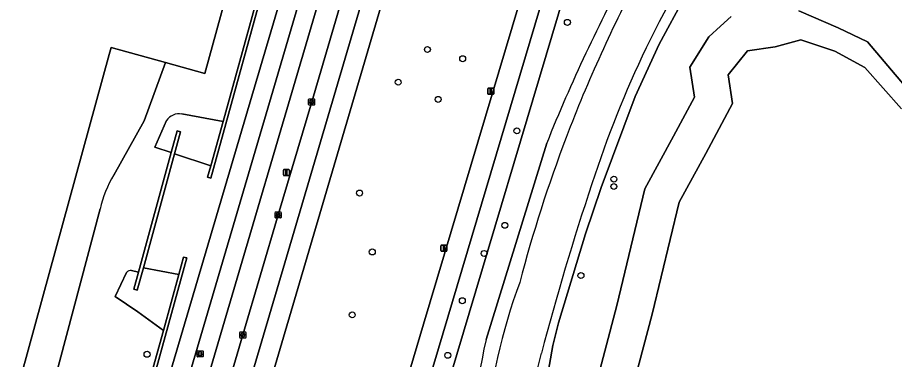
# Model space of a CAD drawing. Extents: x 159817 to 160765, y 380688 to 381638.
# Drawn here: x 160433.1 to 160577.6, y 381053.9 to 381110.3 of the extents above; entities that cross this region are included whole.
import ezdxf

# ---------------------------------------------------------------- set-up
doc = ezdxf.new("R2010")
doc.units = 0
for name, color, linetype in [('IMGEO_Berm_groen', 7, 'Continuous'), ('IMGEO_Boom', 7, 'Continuous'), ('IMGEO_Fietspad_gesloten', 7, 'Continuous'), ('IMGEO_Grasland_overig', 7, 'Continuous'), ('IMGEO_Groenvoorziening', 7, 'Continuous'), ('IMGEO_Kolk', 7, 'Continuous'), ('IMGEO_Lichtmast', 7, 'Continuous'), ('IMGEO_Loofbos', 7, 'Continuous'), ('IMGEO_Meer_plas_ven_vijver', 7, 'Continuous'), ('IMGEO_Muur', 7, 'Continuous'), ('IMGEO_Oever', 7, 'Continuous'), ('IMGEO_Pand', 7, 'Continuous'), ('IMGEO_Rijbaan_regionaal_gesloten', 7, 'Continuous'), ('IMGEO_Rioolput', 7, 'Continuous'), ('IMGEO_Voetpad_open', 7, 'Continuous'), ('IMGEO_Waterloop', 7, 'Continuous')]:
    doc.layers.add(name, color=color, linetype=linetype)

msp = doc.modelspace()

# ---------------------------------------------------------------- linework, layer by layer
at = {"layer": 'IMGEO_Berm_groen'}
for points in [[(160576.95, 381397.45), (160574.33, 381388.55), (160568.26, 381367.92), (160566.51, 381361.89), (160564.75, 381355.91), (160562.99, 381349.92), (160557.92, 381332.65), (160541.07, 381275.04), (160533.68, 381250), (160502.12, 381143.16), (160500, 381135.99), (160469.54, 381032.59)], [(160550.22, 381342.33), (160536.9, 381297.22), (160530.94, 381276.33), (160523.14, 381250), (160504.36, 381186.56), (160500, 381171.79), (160492.42, 381146.08), (160490.17, 381138.45), (160457.59, 381027.73), (160455.79, 381022.1)], [(160466.42, 380944.27), (160482.46, 381000), (160482.96, 381001.73), (160488.36, 381020.48), (160496.09, 381046.62), (160500, 381059.74), (160519.13, 381124.03), (160522.93, 381137.27), (160526.52, 381149.82), (160534.01, 381175.58), (160543.3, 381206.87), (160541.76, 381207.39), (160542.26, 381208.87), (160543.75, 381208.37), (160549.33, 381227.39)], [(160460.83, 381026.16), (160464.67, 381039.22), (160470.2, 381057.95), (160476, 381077.74), (160481.54, 381096.38), (160487.6, 381117.03), (160493.7, 381137.7)]]:
    msp.add_lwpolyline(points, dxfattribs=at)
at = {"layer": 'IMGEO_Boom'}
for centre in [(160523.69, 381109.48), (160500.62, 381105.01), (160506.43, 381103.49), (160495.8, 381099.62), (160502.39, 381096.79), (160515.37, 381091.6), (160531.36, 381083.64), (160531.35, 381082.43), (160489.43, 381081.35), (160513.38, 381076.03), (160491.53, 381071.64), (160509.97, 381071.4), (160525.93, 381067.75), (160506.37, 381063.6), (160488.22, 381061.27), (160454.4, 381054.77), (160503.97, 381054.6)]:
    msp.add_circle(centre, 0.489, dxfattribs=at)
at = {"layer": 'IMGEO_Fietspad_gesloten'}
for points in [[(160490.17, 381138.45), (160492.42, 381146.08), (160489.51, 381146.96), (160487.57, 381140.4), (160453.86, 381025.91)], [(160455.79, 381022.1), (160457.59, 381027.73), (160490.17, 381138.45)], [(160499.44, 381045.55), (160500, 381047.44), (160523.11, 381125.1), (160526.3, 381136.32), (160522.93, 381137.27), (160519.13, 381124.03), (160500, 381059.74), (160496.09, 381046.62), (160488.36, 381020.48), (160482.96, 381001.73), (160482.46, 381000), (160466.42, 380944.27)]]:
    msp.add_lwpolyline(points, dxfattribs=at)
at = {"layer": 'IMGEO_Grasland_overig'}
for points in [[(160460.12, 381094.38), (160466.96, 381093.13), (160474.91, 381122.03), (160470.07, 381123.38), (160469.23, 381120.49), (160463.93, 381101.07), (160457.42, 381102.87), (160453.95, 381093.28), (160448.9, 381084.32)], [(160475.42, 381121.89), (160464.9, 381083.79), (160464.39, 381083.94), (160464.93, 381085.83), (160458.94, 381087.8), (160453.8, 381069.04), (160459.64, 381067.9), (160460.43, 381070.79), (160460.95, 381070.66), (160452.33, 381039.35), (160451.83, 381039.49), (160452.78, 381042.97), (160444.57, 381045.36), (160438.83, 381024.46), (160442.23, 381023.56), (160442.54, 381024.67), (160443.07, 381024.54), (160437.56, 381004.23), (160437.05, 381004.38), (160440.29, 381016.35), (160439.67, 381017.51), (160434.05, 381021.33)], [(160448.57, 381019.65), (160449.9, 381023.63), (160478.64, 381120.99)], [(160543.04, 381113.76), (160538.84, 381105.9), (160534.89, 381097.28), (160529.28, 381082.26), (160526.68, 381074.61), (160522.22, 381059.95), (160521.29, 381056.21), (160519.65, 381046.85)], [(160561.84, 381111.36), (160568.35, 381108.6), (160573.19, 381106.28), (160579.25, 381099.06)], [(160527.59, 381046.74), (160531.86, 381062.83), (160536.45, 381082.04), (160541.21, 381090.74), (160544.67, 381097.18), (160543.89, 381102.1), (160547, 381107.09), (160548.91, 381108.84), (160550.68, 381110.45)], [(160451.82, 381068.57), (160452.98, 381068.28), (160458.4, 381088.05), (160455.68, 381088.93), (160457.63, 381093.3)], [(160446.65, 381078.72), (160429.01, 381012.57), (160429.55, 381012.42), (160415.45, 380960.78)], [(160436.31, 381024.95), (160438.11, 381024.04), (160444.06, 381045.72), (160442.23, 381046.32), (160443.71, 381050.51), (160455.4, 381052.58), (160457.11, 381058.71), (160452.9, 381061.77), (160449.16, 381064.31), (160451.03, 381068.24)]]:
    msp.add_lwpolyline(points, dxfattribs=at)
for centre, radius, start, end in [((160459.68, 381091.96), 2.45, 79.7461, 146.8732), ((160465.86, 381074.26), 19.72, 149.3075, 166.9347), ((160451.68, 381067.78), 0.794, 79.8466, 145.1464)]:
    msp.add_arc(centre, radius, start, end, dxfattribs=at)
at = {"layer": 'IMGEO_Groenvoorziening'}
for points in [[(160519.65, 381046.85), (160521.29, 381056.21), (160522.22, 381059.95), (160526.68, 381074.61), (160529.28, 381082.26), (160534.89, 381097.28), (160538.84, 381105.9), (160543.04, 381113.76)], [(160448.9, 381084.32), (160453.95, 381093.28), (160457.42, 381102.87), (160448.48, 381105.33), (160448.17, 381104.19), (160404.92, 380946.57)], [(160457.63, 381093.3), (160455.68, 381088.93), (160458.4, 381088.05), (160459.37, 381091.59), (160459.91, 381091.45), (160458.94, 381087.8), (160464.93, 381085.83), (160466.96, 381093.13), (160460.12, 381094.38)], [(160520.28, 381089.56), (160510.3, 381057.23)], [(160415.45, 380960.78), (160414.95, 380960.93), (160429.01, 381012.57), (160446.65, 381078.72)], [(160451.03, 381068.24), (160449.16, 381064.31), (160452.9, 381061.77), (160457.11, 381058.71), (160459.64, 381067.9), (160453.8, 381069.04), (160452.77, 381065.34), (160452.23, 381065.48), (160452.98, 381068.28), (160451.82, 381068.57)]]:
    msp.add_lwpolyline(points, dxfattribs=at)
for centre, radius, start, end in [((160667.49, 381042.32), 145.18, 144.2159, 154.2906), ((160778.01, 380986.36), 277.62, 151.5032, 158.1779), ((160737.45, 381009.52), 228.77, 151.7906, 159.2614), ((160703.59, 381025.65), 184.94, 154.4895, 161.9729), ((160459.68, 381091.96), 2.45, 79.7461, 146.8732), ((160738.23, 381008.58), 229.83, 159.111, 165.3706), ((160465.86, 381074.26), 19.72, 149.3075, 166.9347), ((160972.02, 380935.19), 468.19, 161.6125, 165.181), ((160451.68, 381067.78), 0.794, 79.8466, 145.1464), ((160602.25, 381034.34), 92.24, 159.5102, 175.5477), ((160575.31, 381041.7), 66.84, 166.5663, 188.9274), ((160587.37, 381035.83), 70.61, 164.2993, 181.871)]:
    msp.add_arc(centre, radius, start, end, dxfattribs=at)
at = {"layer": 'IMGEO_Kolk'}
for p, q in [((160481.03, 381095.94), (160481.03, 381096.79)), ((160481.11, 381096.87), (160481.96, 381096.87)), ((160481.52, 381096.64), (160481.55, 381096.64)), ((160482.03, 381096.79), (160482.03, 381095.94)), ((160481.96, 381095.86), (160481.11, 381095.86)), ((160481.29, 381096.36), (160481.29, 381096.37)), ((160481.73, 381096.32), (160481.33, 381096.32)), ((160481.34, 381096.41), (160481.73, 381096.41)), ((160481.54, 381096.09), (160481.52, 381096.09)), ((160481.78, 381096.37), (160481.78, 381096.36)), ((160475.5, 381077.32), (160475.5, 381078.17)), ((160475.57, 381078.25), (160476.43, 381078.25)), ((160475.76, 381077.74), (160475.76, 381077.75)), ((160475.8, 381077.79), (160476.2, 381077.79)), ((160476.2, 381077.7), (160475.8, 381077.7)), ((160475.99, 381078.02), (160476.01, 381078.02)), ((160476.24, 381077.75), (160476.24, 381077.74)), ((160476.5, 381078.17), (160476.5, 381077.32)), ((160476.43, 381077.24), (160475.57, 381077.24)), ((160476.01, 381077.47), (160475.98, 381077.47)), ((160469.69, 381057.52), (160469.69, 381058.38)), ((160469.76, 381058.45), (160470.61, 381058.45)), ((160470.61, 381057.45), (160469.76, 381057.45)), ((160469.94, 381057.94), (160469.94, 381057.96)), ((160470.38, 381057.91), (160469.98, 381057.91)), ((160469.99, 381057.99), (160470.39, 381057.99)), ((160470.17, 381058.23), (160470.2, 381058.23)), ((160470.2, 381057.67), (160470.17, 381057.67)), ((160470.43, 381057.96), (160470.43, 381057.94)), ((160470.69, 381058.38), (160470.69, 381057.52))]:
    msp.add_line(p, q, dxfattribs=at)
for points in [[(160481.03, 381095.94), (160481.03, 381096.79)], [(160481.11, 381096.87), (160481.96, 381096.87)], [(160482.03, 381096.79), (160482.03, 381095.94)], [(160481.96, 381095.86), (160481.11, 381095.86)], [(160475.5, 381077.32), (160475.5, 381078.17)], [(160475.57, 381078.25), (160476.43, 381078.25)], [(160476.5, 381078.17), (160476.5, 381077.32)], [(160476.43, 381077.24), (160475.57, 381077.24)], [(160469.69, 381057.52), (160469.69, 381058.38)], [(160469.76, 381058.45), (160470.61, 381058.45)], [(160470.61, 381057.45), (160469.76, 381057.45)], [(160470.69, 381058.38), (160470.69, 381057.52)]]:
    msp.add_lwpolyline(points, dxfattribs=at)
for centre, radius, start, end in [((160481.11, 381096.79), 0.0765, 91.552, 178.448), ((160481.11, 381096.79), 0.0765, 91.552, 178.448), ((160481.96, 381096.79), 0.0765, 1.552, 88.448), ((160481.96, 381096.79), 0.0765, 1.552, 88.448), ((160481.11, 381095.94), 0.0765, 181.552, 268.448), ((160481.11, 381095.94), 0.0765, 181.552, 268.448), ((160481.33, 381096.37), 0.0403, 85.8775, 175.7526), ((160481.33, 381096.36), 0.0366, 178.938, 274.7102), ((160481.74, 381096.37), 0.0386, 1.7309, 96.639), ((160481.73, 381096.36), 0.043, 264.8664, 352.4533), ((160481.96, 381095.94), 0.0765, 271.552, 358.448), ((160481.96, 381095.94), 0.0765, 271.552, 358.448), ((160475.58, 381078.17), 0.0765, 91.552, 178.448), ((160475.58, 381078.17), 0.0765, 91.552, 178.448), ((160475.8, 381077.75), 0.0403, 85.8775, 175.7526), ((160475.79, 381077.74), 0.0366, 178.938, 274.7102), ((160476.2, 381077.75), 0.0386, 1.7309, 96.639), ((160476.2, 381077.74), 0.043, 264.8664, 352.4533), ((160476.42, 381078.17), 0.0765, 1.552, 88.448), ((160476.42, 381078.17), 0.0765, 1.552, 88.448), ((160475.58, 381077.32), 0.0765, 181.552, 268.448), ((160475.58, 381077.32), 0.0765, 181.552, 268.448), ((160476.42, 381077.32), 0.0765, 271.552, 358.448), ((160476.42, 381077.32), 0.0765, 271.552, 358.448), ((160469.76, 381058.37), 0.0765, 91.552, 178.448), ((160469.76, 381058.37), 0.0765, 91.552, 178.448), ((160469.76, 381057.53), 0.0765, 181.552, 268.448), ((160469.76, 381057.53), 0.0765, 181.552, 268.448), ((160469.99, 381057.95), 0.0403, 85.8775, 175.7526), ((160469.98, 381057.94), 0.0366, 178.938, 274.7102), ((160470.39, 381057.95), 0.043, 264.8664, 352.4533), ((160470.39, 381057.95), 0.0386, 1.7309, 96.639), ((160470.61, 381058.37), 0.0765, 1.552, 88.448), ((160470.61, 381058.37), 0.0765, 1.552, 88.448), ((160470.61, 381057.53), 0.0765, 271.552, 358.448), ((160470.61, 381057.53), 0.0765, 271.552, 358.448)]:
    msp.add_arc(centre, radius, start, end, dxfattribs=at)
for centre, major_axis, ratio, start_param, end_param in [((160481.52, 381096.36), (-0.387, 0.002), 0.722429, 4.712389, 7.853982), ((160481.54, 381096.36), (-0.39, 0.002), 0.717154, 1.570796, 4.712389), ((160475.99, 381077.74), (-0.387, 0.002), 0.722429, 4.712389, 7.853982), ((160476.01, 381077.74), (-0.39, 0.002), 0.717154, 1.570796, 4.712389), ((160470.17, 381057.95), (-0.387, 0.002), 0.722429, 4.712389, 7.853982), ((160470.2, 381057.95), (-0.39, 0.002), 0.717154, 1.570796, 4.712389)]:
    msp.add_ellipse(centre, major_axis=major_axis, ratio=ratio, start_param=start_param, end_param=end_param, dxfattribs=at)
at = {"layer": 'IMGEO_Lichtmast'}
for p, q in [((160510.56, 381097.73), (160510.56, 381098.53)), ((160510.56, 381098.53), (160510.56, 381097.73)), ((160510.66, 381098.63), (160511.45, 381098.63)), ((160511.45, 381098.63), (160510.66, 381098.63)), ((160511.55, 381098.53), (160511.55, 381097.73)), ((160511.55, 381097.73), (160511.55, 381098.53)), ((160511.45, 381097.63), (160510.66, 381097.63)), ((160510.66, 381097.63), (160511.45, 381097.63)), ((160476.87, 381084.33), (160476.87, 381085.13)), ((160476.87, 381085.13), (160476.87, 381084.33)), ((160476.97, 381085.23), (160477.76, 381085.23)), ((160477.76, 381085.23), (160476.97, 381085.23)), ((160477.86, 381085.13), (160477.86, 381084.33)), ((160477.86, 381084.33), (160477.86, 381085.13)), ((160477.76, 381084.23), (160476.97, 381084.23)), ((160476.97, 381084.23), (160477.76, 381084.23)), ((160502.85, 381071.86), (160502.85, 381072.66)), ((160502.85, 381072.66), (160502.85, 381071.86)), ((160502.95, 381072.76), (160503.74, 381072.76)), ((160503.74, 381072.76), (160502.95, 381072.76)), ((160503.84, 381072.66), (160503.84, 381071.86)), ((160503.84, 381071.86), (160503.84, 381072.66)), ((160503.74, 381071.76), (160502.95, 381071.76)), ((160502.95, 381071.76), (160503.74, 381071.76))]:
    msp.add_line(p, q, dxfattribs=at)
for points in [[(160510.98, 381098.51), (160511.13, 381098.51), (160511.13, 381097.76), (160510.98, 381097.76), (160510.98, 381098.51)], [(160477.29, 381085.1), (160477.44, 381085.1), (160477.44, 381084.35), (160477.29, 381084.35), (160477.29, 381085.1)], [(160503.27, 381072.64), (160503.42, 381072.64), (160503.42, 381071.89), (160503.27, 381071.89), (160503.27, 381072.64)]]:
    msp.add_lwpolyline(points, dxfattribs=at)
for centre, start, end in [((160510.66, 381098.53), 90, 180), ((160510.66, 381098.53), 90, 180), ((160511.45, 381098.53), 0, 90), ((160511.45, 381098.53), 360, 90), ((160510.66, 381097.73), 180, 270), ((160510.66, 381097.73), 180, 270), ((160511.45, 381097.73), 270, 0), ((160511.45, 381097.73), 270, 0), ((160476.97, 381085.13), 90, 180), ((160476.97, 381085.13), 90, 180), ((160477.76, 381085.13), 0, 90), ((160477.76, 381085.13), 360, 90), ((160476.97, 381084.33), 180, 270), ((160476.97, 381084.33), 180, 270), ((160477.76, 381084.33), 270, 0), ((160477.76, 381084.33), 270, 0), ((160502.95, 381072.66), 90, 180), ((160502.95, 381072.66), 90, 180), ((160503.74, 381072.66), 0, 90), ((160503.74, 381072.66), 360, 90), ((160502.95, 381071.86), 180, 270), ((160502.95, 381071.86), 180, 270), ((160503.74, 381071.86), 270, 0), ((160503.74, 381071.86), 270, 0)]:
    msp.add_arc(centre, 0.1, start, end, dxfattribs=at)
at = {"layer": 'IMGEO_Loofbos'}
for points in [[(160534.02, 381118.82), (160537.2, 381124.59), (160542.11, 381132.18), (160544.99, 381136.21), (160546.73, 381139.41), (160549.22, 381143.03), (160546.31, 381145.59), (160543.9, 381142.73), (160531.18, 381128.21), (160525.35, 381121.45), (160502.33, 381044.26), (160500, 381036.38), (160495.06, 381019.7), (160494.26, 381016.93), (160500, 381015.85), (160511.8, 381013.62)], [(160510.3, 381057.23), (160520.28, 381089.56)]]:
    msp.add_lwpolyline(points, dxfattribs=at)
for centre, radius, start, end in [((160778.01, 380986.36), 277.62, 151.5032, 158.1779), ((160575.31, 381041.7), 66.84, 166.5663, 188.9274)]:
    msp.add_arc(centre, radius, start, end, dxfattribs=at)
at = {"layer": 'IMGEO_Meer_plas_ven_vijver'}
msp.add_lwpolyline([(160578.76, 381095.24), (160572.71, 381102.02), (160567.78, 381104.75), (160562.17, 381106.59), (160557.95, 381105.43), (160553.36, 381104.77), (160550.17, 381100.82), (160550.91, 381096.12), (160546.49, 381087.88), (160542.1, 381079.86), (160537.68, 381061.36), (160533.61, 381046.03)], dxfattribs=at)
at = {"layer": 'IMGEO_Muur'}
for points in [[(160466.96, 381093.13), (160464.93, 381085.83), (160464.39, 381083.94), (160464.9, 381083.79), (160475.42, 381121.89), (160474.91, 381122.03)], [(160458.94, 381087.8), (160459.91, 381091.45), (160459.37, 381091.59), (160458.4, 381088.05), (160452.98, 381068.28), (160452.23, 381065.48), (160452.77, 381065.34), (160453.8, 381069.04)], [(160455.4, 381052.58), (160452.78, 381042.97), (160451.83, 381039.49), (160452.33, 381039.35), (160460.95, 381070.66), (160460.43, 381070.79), (160459.64, 381067.9), (160457.11, 381058.71)]]:
    msp.add_lwpolyline(points, close=True, dxfattribs=at)
at = {"layer": 'IMGEO_Oever'}
for points in [[(160579.25, 381099.06), (160573.19, 381106.28), (160568.35, 381108.6), (160561.84, 381111.36)], [(160550.68, 381110.45), (160548.91, 381108.84), (160547, 381107.09), (160543.89, 381102.1), (160544.67, 381097.18), (160541.21, 381090.74), (160536.45, 381082.04), (160531.86, 381062.83), (160527.59, 381046.74)], [(160533.61, 381046.03), (160537.68, 381061.36), (160542.1, 381079.86), (160546.49, 381087.88), (160550.91, 381096.12), (160550.17, 381100.82), (160553.36, 381104.77), (160557.95, 381105.43), (160562.17, 381106.59), (160567.78, 381104.75), (160572.71, 381102.02), (160578.76, 381095.24)]]:
    msp.add_lwpolyline(points, dxfattribs=at)
at = {"layer": 'IMGEO_Pand'}
msp.add_lwpolyline([(160404.92, 380946.57), (160448.17, 381104.19), (160448.48, 381105.33), (160457.42, 381102.87), (160463.93, 381101.07), (160469.23, 381120.49)], dxfattribs=at)
at = {"layer": 'IMGEO_Rijbaan_regionaal_gesloten'}
for points in [[(160463.1, 381020.38), (160463.13, 381020.48), (160466.4, 381033.51), (160467.99, 381038.92), (160498.99, 381144.1), (160495.87, 381145.04), (160493.7, 381137.7), (160487.6, 381117.03), (160481.54, 381096.38), (160476, 381077.74), (160470.2, 381057.95), (160464.67, 381039.22), (160460.83, 381026.16)], [(160469.54, 381032.59), (160500, 381135.99), (160502.12, 381143.16), (160498.99, 381144.1), (160467.99, 381038.92), (160466.4, 381033.51), (160463.13, 381020.48)]]:
    msp.add_lwpolyline(points, dxfattribs=at)
at = {"layer": 'IMGEO_Rioolput'}
for p, q in [((160462.65, 381054.4), (160462.65, 381055.26)), ((160462.72, 381055.33), (160463.57, 381055.33)), ((160462.91, 381054.82), (160462.91, 381054.84)), ((160462.95, 381054.87), (160463.35, 381054.87)), ((160463.34, 381054.79), (160462.95, 381054.79)), ((160463.16, 381054.55), (160463.13, 381054.55)), ((160463.14, 381055.11), (160463.16, 381055.11)), ((160463.39, 381054.84), (160463.39, 381054.82)), ((160463.65, 381055.26), (160463.65, 381054.4)), ((160463.57, 381054.33), (160462.72, 381054.33))]:
    msp.add_line(p, q, dxfattribs=at)
for points in [[(160462.65, 381054.4), (160462.65, 381055.26)], [(160462.72, 381055.33), (160463.57, 381055.33)], [(160463.65, 381055.26), (160463.65, 381054.4)], [(160463.57, 381054.33), (160462.72, 381054.33)]]:
    msp.add_lwpolyline(points, dxfattribs=at)
for centre, radius, start, end in [((160462.72, 381055.26), 0.0765, 91.552, 178.448), ((160462.72, 381055.26), 0.0765, 91.552, 178.448), ((160462.95, 381054.83), 0.0403, 85.8775, 175.7526), ((160462.94, 381054.82), 0.0366, 178.938, 274.7102), ((160463.35, 381054.83), 0.043, 264.8664, 352.4533), ((160463.35, 381054.84), 0.0386, 1.7309, 96.639), ((160463.57, 381055.26), 0.0765, 1.552, 88.448), ((160463.57, 381055.26), 0.0765, 1.552, 88.448), ((160462.72, 381054.41), 0.0765, 181.552, 268.448), ((160462.72, 381054.41), 0.0765, 181.552, 268.448), ((160463.57, 381054.41), 0.0765, 271.552, 358.448), ((160463.57, 381054.41), 0.0765, 271.552, 358.448)]:
    msp.add_arc(centre, radius, start, end, dxfattribs=at)
for centre, major_axis, ratio, start_param, end_param in [((160463.13, 381054.83), (-0.387, 0.002), 0.722429, 4.712389, 7.853982), ((160463.16, 381054.83), (-0.39, 0.002), 0.717154, 1.570796, 4.712389)]:
    msp.add_ellipse(centre, major_axis=major_axis, ratio=ratio, start_param=start_param, end_param=end_param, dxfattribs=at)
at = {"layer": 'IMGEO_Voetpad_open'}
for points in [[(160487.57, 381140.4), (160489.51, 381146.96), (160487.12, 381147.68), (160486.51, 381147.86), (160485.19, 381143.22), (160479.17, 381122.92), (160478.64, 381120.99), (160449.9, 381023.63), (160448.57, 381019.65)], [(160453.86, 381025.91), (160487.57, 381140.4)], [(160523.11, 381125.1), (160500, 381047.44), (160499.44, 381045.55), (160492.06, 381020.6), (160486.22, 381000.3), (160486.13, 381000), (160486.07, 380999.78), (160469.78, 380943.3), (160466.22, 380930.57), (160464.82, 380923.42), (160467.1, 380923.08), (160472.76, 380942.35), (160488.43, 380996.62), (160489.19, 380999.23), (160489.41, 381000), (160494.26, 381016.93), (160495.06, 381019.7), (160500, 381036.38), (160502.33, 381044.26), (160525.35, 381121.45)]]:
    msp.add_lwpolyline(points, dxfattribs=at)
at = {"layer": 'IMGEO_Waterloop'}
for centre, radius, start, end in [((160667.49, 381042.32), 145.18, 144.2159, 154.2906), ((160737.45, 381009.52), 228.77, 151.7906, 159.2614), ((160703.59, 381025.65), 184.94, 154.4895, 161.9729), ((160738.23, 381008.58), 229.83, 159.111, 165.3706), ((160972.02, 380935.19), 468.19, 161.6125, 165.181), ((160602.25, 381034.34), 92.24, 159.5102, 175.5477), ((160587.37, 381035.83), 70.61, 164.2993, 181.871)]:
    msp.add_arc(centre, radius, start, end, dxfattribs=at)

doc.saveas('drawing.dxf')
